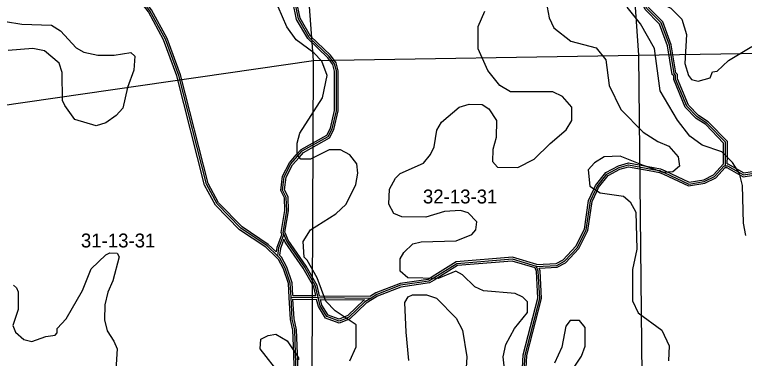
# Model space of a CAD drawing. Extents: x 457167 to 656239, y 1787309 to 1969297.
# Drawn here: x 587049 to 598851, y 1814702 to 1820254 of the extents above; entities that cross this region are included whole.
import ezdxf

# ---------------------------------------------------------------- set-up
doc = ezdxf.new("R2010")
doc.units = 0
for name, color, linetype in [('Level 1', 7, 'Continuous'), ('Level 2', 7, 'Continuous'), ('Level 31', 7, 'Continuous'), ('Level 32', 7, 'Continuous'), ('Level 7', 7, 'Continuous')]:
    doc.layers.add(name, color=color, linetype=linetype)

msp = doc.modelspace()

# ---------------------------------------------------------------- linework, layer by layer
at = {"layer": 'Level 1'}
for p, q in [((591885.006, 1819514.722), (591467.941, 1824818.85)), ((596772.804, 1824873.337), (597139.975, 1819597.497)), ((597139.975, 1819597.497), (602445.006, 1819688.066)), ((586444.605, 1818727.144), (591885.006, 1819514.722)), ((591859.343, 1813681.344), (591885.006, 1819514.722)), ((591885.006, 1819514.722), (597139.975, 1819597.497)), ((597139.975, 1819597.497), (597200.779, 1813853.941))]:
    msp.add_line(p, q, dxfattribs=at)
at = {"layer": 'Level 31'}
for p, q in [((598526.242, 1817813.093), (598545.097, 1817813.456)), ((591518.902, 1815688.939), (591957.689, 1815684.909)), ((591957.689, 1815684.909), (592813.595, 1815677.263))]:
    msp.add_line(p, q, dxfattribs=at)
for points in [[(591298.28, 1816359.845), (591131.902, 1816519.766), (590707.318, 1816804.136), (590324.355, 1817196.433), (590149.978, 1817513.459), (589702.545, 1819273.108), (589486.6, 1819857.111), (589237.301, 1820316.09), (589104.433, 1820491.231), (588538.365, 1821083.873), (588390.633, 1821317.588), (588263.871, 1821517.813), (588257.334, 1822128.353), (588256.799, 1822184.716), (588324.069, 1822559.855), (588291.176, 1822868.269)], [(598545.097, 1817813.456), (598545.335, 1817967.17), (598545.681, 1818191.889), (598246.004, 1818501.071), (598087.798, 1818601.313), (597921.425, 1818776.476), (597738.571, 1819210.202), (597738.676, 1819277.11), (597713.862, 1819302.238), (597639.383, 1819760.522), (597506.761, 1820119.264), (597273.581, 1820353.079), (597248.808, 1820403.298), (597240.276, 1820650.213), (597232.67, 1820878.218), (597184.088, 1821185.558), (597166.737, 1821295.401), (597050.614, 1821603.938)], [(591401.492, 1816709.836), (591390.704, 1816736.399), (591449.623, 1817086.104), (591441.713, 1817302.838), (591383.603, 1817419.662), (591408.832, 1817636.339), (591517.532, 1817844.871), (591625.763, 1817967.589), (591701.427, 1818052.91), (592118.606, 1818285.639), (592185.415, 1818410.611), (592252.508, 1818702.123), (592253.606, 1819344.283), (592220.349, 1819460.701), (592137.388, 1819577.566), (591812.603, 1819886.843), (591638.198, 1820187.135), (591579.428, 1820473.046)], [(598545.097, 1817813.456), (598575.369, 1817814.037), (598838.341, 1817666.729), (599797.364, 1817819.807), (599996.349, 1817922.05), (600617.261, 1818487.646), (601225.499, 1818680.195), (601395.148, 1818773.033)], [(595491.476, 1816187.706), (595816.531, 1816203.905), (595941.551, 1816270.61), (596150.311, 1816495.357), (596292.564, 1816778.392), (596359.908, 1817245.178), (596441.442, 1817420.315), (596468.62, 1817478.451), (596627.622, 1817678.191), (596827.581, 1817786.232), (596977.728, 1817827.81), (597376.551, 1817755.182), (597486.132, 1817735.374), (597555.864, 1817702.901), (597952.603, 1817517.56), (598202.802, 1817558.986), (598369.58, 1817641.998), (598526.242, 1817813.093)], [(591401.492, 1816709.836), (591318.891, 1816484.896), (591298.28, 1816359.845)], [(591957.689, 1815684.909), (591914.666, 1815868.249), (591739.937, 1816177.268), (591448.771, 1816594.485), (591401.492, 1816709.836)], [(591518.902, 1815688.939), (591506.236, 1815919.135), (591423.166, 1816161.089), (591340.271, 1816319.41), (591298.28, 1816359.845)], [(595491.476, 1816187.706), (595099.723, 1816305.068), (594199.405, 1816231.646), (593817.257, 1815991.926), (593748.675, 1815948.77), (593290.016, 1815882.996), (592906.419, 1815733.468), (592813.595, 1815677.263)], [(596997.776, 1809349.524), (596964.733, 1809616.476), (596873.091, 1809708.254), (596618.865, 1809774.475), (596423.26, 1809825.695), (596306.786, 1809934.241), (596232.106, 1810267.803), (596032.827, 1810609.93), (595949.662, 1810818.42), (595851.795, 1812185.802), (595812.259, 1812569.49), (595778.061, 1812902.988), (595637.286, 1813545.012), (595487.852, 1813953.605), (595288.973, 1814329.189), (595280.078, 1814345.93), (595305.599, 1814754.238), (595540.667, 1815670.916), (595516.21, 1816112.759), (595491.476, 1816187.706)], [(591611.861, 1814160.101), (591592.216, 1814778.66), (591580.129, 1815160.486), (591538.686, 1815335.461), (591518.902, 1815688.939)], [(592813.595, 1815677.263), (592714.389, 1815617.071), (592455.531, 1815367.338), (592410.886, 1815348.506), (592297.042, 1815301.066), (592097.371, 1815376.314), (591989.007, 1815551.404), (591957.689, 1815684.909)]]:
    msp.add_lwpolyline(points, dxfattribs=at)
at = {"layer": 'Level 32'}
for p, q in [((598512.8, 1817842.838), (598515.141, 1817842.883)), ((591547.312, 1815718.678), (591919.752, 1815715.258)), ((591550.646, 1815658.644), (591933.862, 1815655.125)), ((591981.515, 1815714.696), (592805.342, 1815707.338)), ((591995.622, 1815654.567), (592707.87, 1815648.205))]:
    msp.add_line(p, q, dxfattribs=at)
for points in [[(591277.491, 1816338.216), (591113.016, 1816496.308), (590688.031, 1816780.946), (590300.036, 1817178.398), (590121.846, 1817502.356), (589673.858, 1819264.184), (589459.208, 1819844.686), (589212.026, 1820299.771), (589081.562, 1820471.742), (588514.605, 1821065.315), (588365.28, 1821301.55), (588233.964, 1821508.968), (588227.336, 1822128.05), (588226.774, 1822187.243), (588293.783, 1822560.933), (588263.743, 1822842.597)], [(591277.954, 1816420.994), (591150.789, 1816543.224), (590726.606, 1816827.325), (590348.673, 1817214.468), (590178.11, 1817524.562), (589731.231, 1819282.031), (589513.991, 1819869.536), (589262.578, 1820332.408), (589127.304, 1820510.721), (588562.125, 1821102.431), (588415.986, 1821333.627), (588293.778, 1821526.659), (588287.332, 1822128.656), (588286.825, 1822182.188), (588354.354, 1822558.776), (588323.896, 1822844.368)], [(598515.141, 1817842.883), (598515.334, 1817967.216), (598515.661, 1818179.756), (598226.94, 1818477.634), (598068.604, 1818577.959), (597895.906, 1818759.781), (597708.561, 1819204.16), (597708.656, 1819264.813), (597685.786, 1819287.973), (597610.237, 1819752.844), (597480.894, 1820102.717), (597248.857, 1820335.385), (597219.049, 1820395.813), (597210.292, 1820649.195), (597202.747, 1820875.366), (597154.456, 1821180.876), (597137.582, 1821287.696), (597024.993, 1821586.841)], [(598575.144, 1817844.039), (598575.335, 1817967.123), (598575.701, 1818204.023), (598265.068, 1818524.506), (598106.992, 1818624.666), (597946.945, 1818793.171), (597768.581, 1819216.246), (597768.695, 1819289.406), (597741.937, 1819316.503), (597668.529, 1819768.201), (597532.629, 1820135.811), (597298.305, 1820370.772), (597278.567, 1820410.784), (597270.258, 1820651.231), (597262.591, 1820881.071), (597213.721, 1821190.241), (597195.892, 1821303.104), (597079.761, 1821611.66)], [(591369.333, 1816709.291), (591359.707, 1816732.994), (591419.531, 1817088.07), (591411.968, 1817295.274), (591352.774, 1817414.281), (591379.673, 1817645.302), (591492.616, 1817861.976), (591603.29, 1817987.464), (591682.361, 1818076.627), (592096.301, 1818307.548), (592157.075, 1818421.232), (592222.514, 1818705.556), (592223.598, 1819340.107), (592192.913, 1819447.522), (592114.602, 1819557.838), (591788.812, 1819868.072), (591609.797, 1820176.3), (591550.045, 1820466.995)], [(591429.287, 1816721.125), (591421.701, 1816739.805), (591479.715, 1817084.138), (591471.457, 1817310.403), (591414.432, 1817425.044), (591437.992, 1817627.376), (591542.447, 1817827.766), (591648.236, 1817947.715), (591720.492, 1818029.193), (592140.911, 1818263.729), (592213.755, 1818399.989), (592282.502, 1818698.69), (592283.614, 1819348.459), (592247.785, 1819473.879), (592160.174, 1819597.294), (591836.394, 1819905.614), (591666.598, 1820197.969), (591608.812, 1820479.098)], [(598575.144, 1817844.039), (598582.93, 1817844.189), (598843.906, 1817697.997), (599787.91, 1817848.679), (599979.093, 1817946.912), (600601.927, 1818514.261), (601213.66, 1818707.914), (601380.746, 1818799.351)], [(598539.681, 1817783.346), (598567.808, 1817783.886), (598832.776, 1817635.46), (599806.818, 1817790.936), (600013.606, 1817897.187), (600632.595, 1818461.033), (601237.339, 1818652.476), (601409.551, 1818746.715)], [(595495.139, 1816217.926), (595808.331, 1816233.534), (595922.991, 1816294.711), (596125.424, 1816512.646), (596263.568, 1816787.506), (596330.846, 1817253.835), (596414.256, 1817432.998), (596442.943, 1817494.364), (596607.969, 1817701.671), (596816.306, 1817814.239), (596976.343, 1817858.556), (597381.907, 1817784.701), (597495.283, 1817764.206), (597568.545, 1817730.091), (597956.876, 1817548.676), (598193.463, 1817587.849), (598351.22, 1817666.371), (598512.8, 1817842.838)], [(595532.309, 1816159.702), (595824.729, 1816174.276), (595960.109, 1816246.508), (596175.197, 1816478.069), (596321.561, 1816769.279), (596388.97, 1817236.521), (596468.63, 1817407.631), (596494.296, 1817462.537), (596647.276, 1817654.71), (596838.858, 1817758.225), (596979.113, 1817797.063), (597371.196, 1817725.663), (597476.982, 1817706.541), (597543.184, 1817675.713), (597948.33, 1817486.443), (598212.141, 1817530.123), (598387.941, 1817617.626), (598539.681, 1817783.346)], [(591369.334, 1816709.291), (591289.751, 1816492.574), (591277.954, 1816420.993)], [(591981.515, 1815714.696), (591942.893, 1815879.28), (591765.352, 1816193.271), (591475.272, 1816608.933), (591429.251, 1816721.214)], [(591403.028, 1816626.986), (591348.03, 1816477.218), (591330.445, 1816370.52)], [(591919.752, 1815715.258), (591886.44, 1815857.217), (591714.522, 1816161.264), (591422.271, 1816580.037), (591403.028, 1816626.986)], [(591488.947, 1815687.29), (591476.51, 1815913.331), (591395.532, 1816149.192), (591315.954, 1816301.178), (591277.471, 1816338.235)], [(591547.312, 1815718.678), (591535.961, 1815924.939), (591450.801, 1816172.986), (591364.59, 1816337.641), (591330.445, 1816370.519)], [(595495.139, 1816217.926), (595102.918, 1816335.428), (594189.667, 1816260.952), (593801.297, 1816017.329), (593738.098, 1815977.56), (593282.339, 1815912.203), (592893.103, 1815760.476), (592805.342, 1815707.338)], [(595467.887, 1816163.454), (595096.528, 1816274.707), (594209.143, 1816202.34), (593833.218, 1815966.523), (593759.251, 1815919.979), (593297.695, 1815853.791), (592919.736, 1815706.459), (592829.133, 1815651.601)], [(596965.524, 1809365.866), (596936.226, 1809602.567), (596857.63, 1809681.281), (596611.285, 1809745.447), (596408.341, 1809798.589), (596279.539, 1809918.625), (596203.845, 1810256.717), (596005.786, 1810596.75), (595920.071, 1810811.631), (595821.905, 1812183.193), (595782.416, 1812566.422), (595748.391, 1812898.23), (595608.416, 1813536.609), (595460.381, 1813941.376), (595262.471, 1814315.131), (595249.607, 1814339.34), (595275.834, 1814758.941), (595510.457, 1815673.881), (595486.476, 1816107.132), (595467.887, 1816163.455)], [(597023.851, 1809383.088), (596993.241, 1809630.384), (596888.551, 1809735.228), (596626.446, 1809803.501), (596438.178, 1809852.8), (596334.033, 1809949.857), (596260.366, 1810278.889), (596059.869, 1810623.109), (595979.253, 1810825.208), (595881.685, 1812188.411), (595842.102, 1812572.557), (595807.73, 1812907.747), (595666.156, 1813553.415), (595515.323, 1813965.833), (595315.476, 1814343.246), (595310.549, 1814352.52), (595335.363, 1814749.535), (595570.878, 1815667.95), (595545.944, 1816118.386), (595532.309, 1816159.702)], [(591581.976, 1814155.998), (591562.231, 1814777.709), (591550.239, 1815156.514), (591508.881, 1815331.131), (591488.949, 1815687.262)], [(591641.747, 1814164.202), (591622.201, 1814779.611), (591610.018, 1815164.457), (591568.491, 1815339.79), (591550.646, 1815658.645)], [(592829.156, 1815651.615), (592732.811, 1815593.156), (592472.339, 1815341.868), (592422.486, 1815320.839), (592297.599, 1815268.796), (592077.235, 1815351.842), (591960.919, 1815539.782), (591933.861, 1815655.125)], [(592707.87, 1815648.205), (592695.967, 1815640.984), (592438.723, 1815392.808), (592399.286, 1815376.173), (592296.486, 1815333.336), (592117.506, 1815400.786), (592017.096, 1815563.026), (591995.622, 1815654.567)]]:
    msp.add_lwpolyline(points, dxfattribs=at)
at = {"layer": 'Level 7'}
for points in [[(596691.081, 1822792.689), (596924.264, 1822567.376), (597015.796, 1822425.565), (597015.369, 1822033.759), (596965.23, 1821883.766), (597031.821, 1821791.975), (597139.894, 1821533.451), (597173.076, 1821375.029), (597205.711, 1820708.089), (597313.912, 1820532.896), (597663.837, 1820357.476), (597838.711, 1820182.213), (597913.473, 1819932.06), (597887.976, 1819465.232), (597946.128, 1819273.43), (597996.089, 1819206.709), (598104.42, 1819181.569), (598296.191, 1819231.391), (598338.001, 1819331.392), (598413.021, 1819339.632), (598596.622, 1819514.496), (598971.974, 1819739.181)], [(592472.67, 1814660.946), (592572.929, 1814885.931), (592573.326, 1815244.386), (592231.761, 1815469.828), (592081.879, 1815628.38), (591940.555, 1816003.645), (591782.451, 1816287.239), (591732.501, 1816337.33), (591716.088, 1816587.443), (591832.998, 1816779.046), (592241.76, 1817037.052), (592408.651, 1817195.246), (592567.369, 1817511.861), (592600.908, 1817695.224), (592584.397, 1817845.276), (592467.855, 1817987.128), (592317.863, 1818070.649), (592134.471, 1818070.848), (591834.199, 1817921.125), (591675.808, 1817921.284), (591617.556, 1817988.045), (591617.756, 1818179.777), (591659.595, 1818338.131), (592027.014, 1818912.941), (592102.391, 1819271.306), (592019.289, 1819504.82), (591886.046, 1819638.331), (591602.842, 1819847.063), (591453.02, 1820055.606), (591311.626, 1820380.881)], [(595663.138, 1820376.277), (595696.33, 1820201.175), (595771.191, 1820042.693), (596046.056, 1819825.651), (596454.401, 1819716.861), (596612.593, 1819524.958), (596662.156, 1819108.081), (596853.501, 1818724.416), (597211.567, 1818357.222), (597453.151, 1818206.911), (597628.153, 1818131.721), (597778.006, 1817956.488), (597802.846, 1817806.406), (597694.386, 1817714.804), (597535.995, 1817706.663), (597219.311, 1817815.364), (596844.346, 1817965.805)], [(598877.055, 1816688.203), (598835.563, 1816888.306), (598819.549, 1817496.885), (598769.726, 1817688.688), (598661.545, 1817863.841), (598486.681, 1818039.102), (598170.008, 1818147.803), (597970.095, 1818289.744), (597770.291, 1818548.367), (597487.375, 1819023.834), (597396.4, 1819707.504), (597171.744, 1820107.91), (596955.291, 1820374.903)], [(594965.103, 1814583.275), (594948.592, 1814724.987), (594990.471, 1814925.031), (595132.481, 1815183.325), (595341.151, 1815441.52), (595341.35, 1815616.582), (595266.388, 1815691.673), (595141.406, 1815750.154), (594632.931, 1815792.392), (594491.31, 1815859.213), (594291.436, 1816051.175), (594183.125, 1816109.626), (593899.563, 1815993.252), (593407.729, 1816002.111), (593282.816, 1816110.612), (593283.015, 1816310.685), (593341.465, 1816410.647), (593491.676, 1816552.2), (593625.086, 1816585.421), (594191.991, 1816601.473), (594442.173, 1816701.246), (594508.923, 1816776.207), (594525.762, 1816909.549), (594384.18, 1817051.431), (594259.198, 1817093.241), (594000.746, 1817076.84), (593700.544, 1816985.467), (593308.741, 1816985.886), (593183.759, 1817044.376), (593100.556, 1817194.528), (593109.155, 1817436.242), (593209.355, 1817611.205), (593284.475, 1817686.166), (593659.767, 1817852.501), (593776.647, 1817994.093), (593835.126, 1818119.066), (593877.106, 1818385.8), (593952.255, 1818519.082), (594235.946, 1818760.536), (594402.707, 1818810.358), (594611.109, 1818801.829), (594719.421, 1818735.008), (594844.263, 1818543.136), (594835.636, 1818268.041), (594785.426, 1818076.368), (594776.857, 1817884.636), (594860.129, 1817792.874), (595185.242, 1817784.176), (595452.164, 1817917.258), (595710.844, 1818175.423), (595969.495, 1818391.908), (596061.355, 1818541.861), (596061.583, 1818758.604), (595911.731, 1818933.796), (595753.409, 1819009.026), (595069.832, 1819009.744), (594894.87, 1819109.975), (594703.396, 1819351.918), (594545.372, 1819702.213), (594545.759, 1820060.668), (594654.388, 1820310.632)], [(586901.495, 1820143.809), (587168.217, 1820101.86), (587643.352, 1820084.671), (587793.305, 1819992.801), (588043.099, 1819717.447), (588168.081, 1819650.626), (588393.123, 1819600.376), (588659.886, 1819600.088), (588926.678, 1819641.47), (588993.299, 1819583.049), (588976.401, 1819358.006), (588876.072, 1819074.671), (588800.684, 1818741.286), (588692.184, 1818624.703), (588525.333, 1818508.161), (588366.912, 1818458.339), (588025.218, 1818558.739), (587858.725, 1818783.982), (587825.484, 1818867.373), (587817.6, 1819317.531), (587767.748, 1819467.652), (587534.555, 1819667.985), (587342.852, 1819709.865), (586942.689, 1819676.942)], [(596844.346, 1817965.805), (596585.924, 1817957.764), (596427.433, 1817857.891), (596327.273, 1817749.619), (596352.016, 1817482.826), (596518.618, 1817374.294), (596893.681, 1817323.845), (597001.953, 1817232.054), (597093.486, 1817065.231), (597109.54, 1816464.982), (597042.491, 1816139.967), (597041.935, 1815631.449), (597133.437, 1815439.616), (597516.613, 1815155.763), (597633.066, 1814905.54), (597624.467, 1814663.816)], [(588706.511, 1816398.879), (588739.792, 1816340.498), (588639.335, 1815957.121), (588555.775, 1815773.828), (588505.566, 1815565.485), (588505.308, 1815323.731), (588546.79, 1815148.599), (588655.002, 1814981.776), (588704.884, 1814856.675), (588687.856, 1814514.92), (588654.416, 1814439.918), (588512.536, 1814289.996), (588337.406, 1814223.504), (588212.364, 1814223.633), (588004.051, 1814307.224), (587804.178, 1814499.156), (587670.836, 1814532.666), (587245.455, 1814324.721), (587087.073, 1814324.881), (586753.818, 1814500.302)], [(587030.38, 1815883.834), (587080.361, 1815842.084), (587105.271, 1815775.363), (587104.984, 1815491.928), (587021.355, 1815233.604), (587062.906, 1815125.193), (587196.158, 1815008.321), (587329.5, 1814974.851), (587554.681, 1815057.984), (587704.762, 1815074.495), (587738.142, 1815116.146), (587738.212, 1815182.836), (587880.082, 1815341.059), (588147.331, 1815799.257), (588289.44, 1816149.253), (588523.08, 1816374.067), (588589.811, 1816407.348), (588706.511, 1816398.879)], [(593422.999, 1814668.27), (593381.805, 1815126.797), (593357.291, 1815601.995), (593415.741, 1815693.636), (593482.461, 1815726.906), (593707.543, 1815726.688), (593874.236, 1815676.467), (594190.651, 1815351.024), (594290.493, 1815159.191), (594365.057, 1814725.605), (594339.659, 1814375.519)], [(595965.225, 1814357.115), (596215.704, 1814740.322), (596274.253, 1814898.645), (596274.551, 1815198.75), (596182.98, 1815315.551), (596032.928, 1815315.721), (595966.138, 1815224.089), (595899.09, 1814882.393), (595782.121, 1814624.068)], [(591347.021, 1814437.039), (591022.355, 1814854.214), (591030.854, 1815012.606), (591147.635, 1815070.827), (591272.706, 1815095.708), (591455.978, 1814987.137), (591639.082, 1814711.844), (591639.042, 1814678.503)]]:
    msp.add_lwpolyline(points, dxfattribs=at)

# ---------------------------------------------------------------- texts
at = {"layer": 'Level 2'}
for s, p in [('32-13-31', (593652.207, 1817204.081)), ('31-13-31', (588120.999, 1816493.335))]:
    msp.add_text(s, height=225, dxfattribs=at).set_placement(p)

doc.saveas('drawing.dxf')
